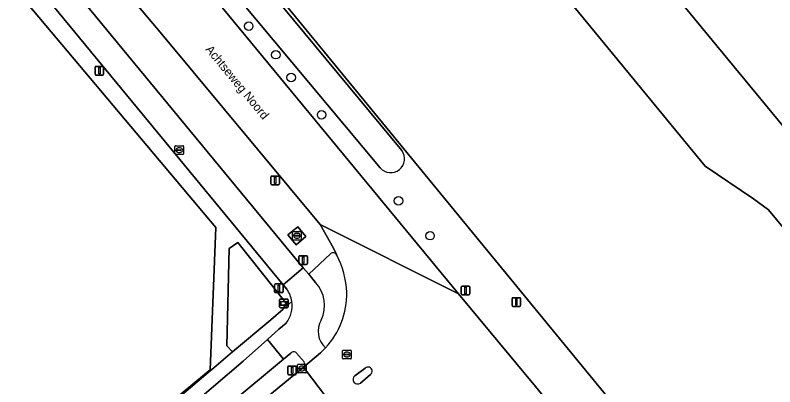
# Model space of a CAD drawing. Extents: x 156141 to 158132, y 385651 to 388333.
# Drawn here: x 157419.6 to 157507.3, y 386650.5 to 386693.4 of the extents above; entities that cross this region are included whole.
import ezdxf

# ---------------------------------------------------------------- set-up
doc = ezdxf.new("R2010")
doc.units = 0
for name, color, linetype in [('IMGEO_Berm_groen', 7, 'Continuous'), ('IMGEO_Berm_open', 7, 'Continuous'), ('IMGEO_Boom', 7, 'Continuous'), ('IMGEO_Erf', 7, 'Continuous'), ('IMGEO_Fietspad_gesloten', 7, 'Continuous'), ('IMGEO_Fietspad_open', 7, 'Continuous'), ('IMGEO_Groenvoorziening', 7, 'Continuous'), ('IMGEO_Hek', 7, 'Continuous'), ('IMGEO_Kolk', 7, 'Continuous'), ('IMGEO_Lichtmast', 7, 'Continuous'), ('IMGEO_Openbare_ruimte_label', 7, 'Continuous'), ('IMGEO_Rijbaan_lokaal_gesloten', 7, 'Continuous'), ('IMGEO_Rijbaan_lokaal_open', 7, 'Continuous'), ('IMGEO_Rioolput', 7, 'Continuous'), ('IMGEO_Terreindeel_open', 7, 'Continuous'), ('IMGEO_Verkeersbordpaal', 7, 'Continuous'), ('IMGEO_Verkeerseiland_gesloten', 7, 'Continuous'), ('IMGEO_Verklikker', 7, 'Continuous'), ('IMGEO_Voetpad_open', 7, 'Continuous'), ('IMGEO_Waterloop', 7, 'Continuous')]:
    doc.layers.add(name, color=color, linetype=linetype)

msp = doc.modelspace()

# ---------------------------------------------------------------- linework, layer by layer
at = {"layer": 'IMGEO_Berm_groen'}
for points in [[(157378.223, 386750), (157345.284, 386789.91), (157329.795, 386808.571), (157324.427, 386815.039), (157317.744, 386823.128), (157307.173, 386835.584), (157306.254, 386836.693), (157305.371, 386835.926), (157305.149, 386835.748), (157328.468, 386807.48), (157367.449, 386760.214), (157366.554, 386759.475), (157442.779, 386668.903), (157442.138, 386652.478), (157442.134, 386652.366), (157442.563, 386652.731), (157444.717, 386654.548), (157444.073, 386655.269), (157444.342, 386666.47), (157445.328, 386667.193), (157450.88, 386660.201), (157450.547, 386659.488), (157451.568, 386660.366)], [(157450.979, 386661.776), (157450.572, 386662.298), (157413.308, 386707.49), (157378.223, 386750)], [(157436.573, 386691.201), (157432.018, 386696.645), (157431.636, 386697.108), (157428.171, 386694.179), (157452.881, 386664.24), (157453.509, 386663.504), (157456.011, 386665.871)], [(157456.749, 386665.721), (157456.378, 386666.515), (157454.834, 386669.244), (157436.573, 386691.201)], [(157451.438, 386654.417), (157450.605, 386653.724), (157437.983, 386643.221), (157390.577, 386604.195), (157390.463, 386604.101), (157391.761, 386602.481), (157429.506, 386633.553)], [(157452.973, 386653.414), (157452.12, 386654.393)], [(157429.506, 386633.553), (157452.924, 386652.786)]]:
    msp.add_lwpolyline(points, dxfattribs=at)
msp.add_lwpolyline([(157453.195, 386667.87), (157452.049, 386666.904), (157451.094, 386668.062), (157452.249, 386668.999)], close=True, dxfattribs=at)
for centre, radius, start, end in [((157456.324, 386665.519), 0.471, 25.37119, 131.65084), ((157448.401, 386659.871), 3.206, 8.88283, 36.46074), ((157451.77, 386654.14), 0.432, 35.79806, 140.17105), ((157452.519, 386653.134), 0.534, 319.38165, 31.69536)]:
    msp.add_arc(centre, radius, start, end, dxfattribs=at)
at = {"layer": 'IMGEO_Berm_open'}
msp.add_lwpolyline([(157456.011, 386665.871), (157453.509, 386663.504), (157454.305, 386662.57)], dxfattribs=at)
for centre, radius, start, end in [((157456.324, 386665.519), 0.471, 25.37119, 131.65084), ((157447.137, 386660.783), 10.806, 3.39821, 27.18873), ((157451.386, 386659.914), 3.946, 334.70293, 42.29924), ((157448.567, 386661.347), 9.358, 317.5105, 0.4733), ((157457.115, 386656.932), 2.52, 149.05739, 229.14689)]:
    msp.add_arc(centre, radius, start, end, dxfattribs=at)
at = {"layer": 'IMGEO_Boom'}
for centre in [(157446.592, 386692.131), (157449.727, 386688.836), (157451.485, 386686.203), (157454.999, 386681.904), (157463.879, 386671.978), (157467.514, 386667.952)]:
    msp.add_circle(centre, 0.489, dxfattribs=at)
at = {"layer": 'IMGEO_Erf'}
for points in [[(157367.18, 386603.495), (157379.256, 386613.387), (157384.147, 386607.494), (157395.427, 386613.635), (157433.089, 386644.724), (157438.365, 386649.162), (157442.134, 386652.366), (157442.138, 386652.478), (157442.779, 386668.903), (157366.554, 386759.475)], [(157439.347, 386732.862), (157429.239, 386720.934), (157498.496, 386636.57)], [(157537.512, 386633.609), (157507.494, 386669.816), (157506.562, 386670.927), (157504.842, 386672.218), (157499.285, 386675.982), (157458.988, 386724.974)], [(157480.046, 386714.292), (157480.309, 386714.531), (157517.831, 386668.968), (157517.249, 386668.499), (157539.435, 386641.627), (157541.323, 386637.302), (157576.455, 386594.594), (157579.203, 386594.355), (157609.674, 386557.288), (157705.222, 386636.31), (157705.856, 386640.468), (157706.31, 386644.316)]]:
    msp.add_lwpolyline(points, dxfattribs=at)
at = {"layer": 'IMGEO_Fietspad_gesloten'}
msp.add_lwpolyline([(157413.308, 386707.49), (157450.572, 386662.298), (157452.881, 386664.24), (157428.171, 386694.179), (157427.18, 386695.379), (157410.042, 386716.143)], dxfattribs=at)
msp.add_lwpolyline([(157448.75, 386655.977), (157445.938, 386653.466), (157439.098, 386647.651), (157432.202, 386641.872), (157388.924, 386606.194), (157390.577, 386604.195), (157437.983, 386643.221), (157450.605, 386653.724)], close=True, dxfattribs=at)
at = {"layer": 'IMGEO_Fietspad_open'}
for points in [[(157454.305, 386662.57), (157453.509, 386663.504), (157452.881, 386664.24), (157450.572, 386662.298), (157450.979, 386661.776)], [(157450.909, 386657.873), (157450.08, 386657.165), (157448.75, 386655.977), (157450.605, 386653.724), (157451.438, 386654.417)], [(157452.924, 386652.786), (157454.876, 386654.437), (157455.467, 386655.026)], [(157452.12, 386654.393), (157452.973, 386653.414)]]:
    msp.add_lwpolyline(points, dxfattribs=at)
for centre, radius, start, end in [((157451.386, 386659.914), 3.946, 334.70293, 42.29924), ((157448.401, 386659.871), 3.206, 8.88283, 36.46074), ((157448.398, 386659.87), 3.209, 321.49988, 8.88633), ((157457.115, 386656.932), 2.52, 149.05739, 229.14689), ((157451.77, 386654.14), 0.432, 35.79806, 140.17105), ((157452.519, 386653.134), 0.534, 319.38165, 31.69536)]:
    msp.add_arc(centre, radius, start, end, dxfattribs=at)
at = {"layer": 'IMGEO_Groenvoorziening'}
for points in [[(157500.222, 386634.47), (157500, 386634.738), (157498.496, 386636.57), (157429.239, 386720.934), (157429.199, 386720.899)], [(157431.788, 386716.982), (157464.266, 386677.772)], [(157461.774, 386675.786), (157429.02, 386714.993)], [(157428.271, 386712.826), (157470.805, 386661.255), (157479.667, 386650.565), (157483.034, 386646.48), (157483.924, 386647.181), (157500, 386627.557), (157502.998, 386623.897), (157502.207, 386623.214), (157505.182, 386619.57), (157517.421, 386604.722), (157565.103, 386546.875), (157567.565, 386543.981), (157567.777, 386544.06), (157568.503, 386543.136), (157568.963, 386542.557)]]:
    msp.add_lwpolyline(points, dxfattribs=at)
msp.add_lwpolyline([(157450.88, 386660.201), (157445.328, 386667.193), (157444.342, 386666.47), (157444.073, 386655.269), (157444.717, 386654.548), (157449.13, 386658.27), (157450.547, 386659.488)], close=True, dxfattribs=at)
msp.add_arc((157462.981, 386676.828), 1.595, 220.79748, 36.30873, dxfattribs=at)
at = {"layer": 'IMGEO_Hek'}
for points in [[(157367.449, 386760.214), (157366.554, 386759.475), (157442.779, 386668.903)], [(157498.496, 386636.57), (157429.239, 386720.934)], [(157442.138, 386652.478), (157442.779, 386668.903)], [(157442.138, 386652.478), (157400.211, 386617.877), (157400.156, 386617.832)], [(157442.134, 386652.366), (157442.138, 386652.478)]]:
    msp.add_lwpolyline(points, dxfattribs=at)
at = {"layer": 'IMGEO_Kolk'}
for p, q in [((157451.655, 386667.535), (157451.655, 386668.387)), ((157451.73, 386668.461), (157452.582, 386668.461)), ((157451.957, 386668.004), (157452.355, 386668.004)), ((157452.143, 386668.241), (157452.168, 386668.241)), ((157452.656, 386668.387), (157452.656, 386667.535)), ((157452.582, 386667.461), (157451.73, 386667.461)), ((157451.914, 386667.955), (157451.914, 386667.967)), ((157452.352, 386667.918), (157451.954, 386667.918)), ((157452.166, 386667.681), (157452.141, 386667.681)), ((157452.398, 386667.967), (157452.398, 386667.955)), ((157452.3, 386653.132), (157453.152, 386653.132)), ((157452.225, 386652.206), (157452.225, 386653.058)), ((157452.484, 386652.626), (157452.484, 386652.638)), ((157452.922, 386652.589), (157452.524, 386652.589)), ((157452.527, 386652.675), (157452.925, 386652.675)), ((157452.736, 386652.352), (157452.711, 386652.352)), ((157452.713, 386652.912), (157452.738, 386652.912)), ((157452.968, 386652.638), (157452.968, 386652.626)), ((157453.226, 386653.058), (157453.226, 386652.206)), ((157453.152, 386652.132), (157452.3, 386652.132))]:
    msp.add_line(p, q, dxfattribs=at)
for points in [[(157451.655, 386667.535), (157451.655, 386668.387)], [(157451.73, 386668.461), (157452.582, 386668.461)], [(157452.656, 386668.387), (157452.656, 386667.535)], [(157452.582, 386667.461), (157451.73, 386667.461)], [(157452.3, 386653.132), (157453.152, 386653.132)], [(157452.225, 386652.206), (157452.225, 386653.058)], [(157453.226, 386653.058), (157453.226, 386652.206)], [(157453.152, 386652.132), (157452.3, 386652.132)]]:
    msp.add_lwpolyline(points, dxfattribs=at)
for centre, radius, start, end in [((157451.732, 386668.385), 0.0765, 91.55205, 178.44795), ((157451.732, 386668.385), 0.0765, 91.55205, 178.44795), ((157451.954, 386667.964), 0.0403, 85.87752, 175.75265), ((157452.359, 386667.966), 0.0386, 1.73085, 96.63898), ((157452.58, 386668.385), 0.0765, 1.55205, 88.44795), ((157452.58, 386668.385), 0.0765, 1.55205, 88.44795), ((157451.732, 386667.537), 0.0765, 181.55205, 268.44795), ((157451.732, 386667.537), 0.0765, 181.55205, 268.44795), ((157451.951, 386667.954), 0.0366, 178.93798, 274.71019), ((157452.355, 386667.961), 0.043, 264.86636, 352.45326), ((157452.58, 386667.537), 0.0765, 271.55205, 358.44795), ((157452.58, 386667.537), 0.0765, 271.55205, 358.44795), ((157452.302, 386653.056), 0.0765, 91.55205, 178.44795), ((157452.302, 386653.056), 0.0765, 91.55205, 178.44795), ((157453.15, 386653.056), 0.0765, 1.55205, 88.44795), ((157453.15, 386653.056), 0.0765, 1.55205, 88.44795), ((157452.302, 386652.208), 0.0765, 181.55205, 268.44795), ((157452.302, 386652.208), 0.0765, 181.55205, 268.44795), ((157452.524, 386652.635), 0.0403, 85.87752, 175.75265), ((157452.521, 386652.625), 0.0366, 178.93798, 274.71019), ((157452.925, 386652.632), 0.043, 264.86636, 352.45326), ((157452.929, 386652.637), 0.0386, 1.73085, 96.63898), ((157453.15, 386652.208), 0.0765, 271.55205, 358.44795), ((157453.15, 386652.208), 0.0765, 271.55205, 358.44795)]:
    msp.add_arc(centre, radius, start, end, dxfattribs=at)
for centre, major_axis, ratio, start_param, end_param in [((157452.142, 386667.961), (-0.387, 0.002), 0.722429, 4.712389, 7.853982), ((157452.167, 386667.961), (-0.39, 0.002), 0.717154, 1.570796, 4.712389), ((157452.712, 386652.632), (-0.387, 0.002), 0.722429, 4.712389, 7.853982), ((157452.737, 386652.632), (-0.39, 0.002), 0.717154, 1.570796, 4.712389)]:
    msp.add_ellipse(centre, major_axis=major_axis, ratio=ratio, start_param=start_param, end_param=end_param, dxfattribs=at)
at = {"layer": 'IMGEO_Lichtmast'}
for p, q in [((157428.858, 386686.593), (157428.858, 386687.393)), ((157428.858, 386687.393), (157428.858, 386686.593)), ((157428.958, 386687.493), (157429.748, 386687.493)), ((157429.748, 386687.493), (157428.958, 386687.493)), ((157429.848, 386687.393), (157429.848, 386686.593)), ((157429.848, 386686.593), (157429.848, 386687.393)), ((157429.748, 386686.493), (157428.958, 386686.493)), ((157428.958, 386686.493), (157429.748, 386686.493)), ((157449.147, 386673.942), (157449.147, 386674.742)), ((157449.147, 386674.742), (157449.147, 386673.942)), ((157449.247, 386674.842), (157450.037, 386674.842)), ((157450.037, 386674.842), (157449.247, 386674.842)), ((157450.137, 386674.742), (157450.137, 386673.942)), ((157450.137, 386673.942), (157450.137, 386674.742)), ((157450.037, 386673.842), (157449.247, 386673.842)), ((157449.247, 386673.842), (157450.037, 386673.842)), ((157449.578, 386661.487), (157449.578, 386662.287)), ((157449.578, 386662.287), (157449.578, 386661.487)), ((157449.678, 386662.387), (157450.468, 386662.387)), ((157450.468, 386662.387), (157449.678, 386662.387)), ((157450.568, 386662.287), (157450.568, 386661.487)), ((157450.568, 386661.487), (157450.568, 386662.287)), ((157450.468, 386661.387), (157449.678, 386661.387)), ((157449.678, 386661.387), (157450.468, 386661.387)), ((157476.981, 386659.906), (157476.981, 386660.706)), ((157476.981, 386660.706), (157476.981, 386659.906)), ((157477.081, 386660.806), (157477.871, 386660.806)), ((157477.871, 386660.806), (157477.081, 386660.806)), ((157477.971, 386660.706), (157477.971, 386659.906)), ((157477.971, 386659.906), (157477.971, 386660.706)), ((157477.871, 386659.806), (157477.081, 386659.806)), ((157477.081, 386659.806), (157477.871, 386659.806)), ((157451.093, 386652.019), (157451.093, 386652.819)), ((157451.093, 386652.819), (157451.093, 386652.019)), ((157451.193, 386652.919), (157451.983, 386652.919)), ((157451.983, 386652.919), (157451.193, 386652.919)), ((157452.083, 386652.819), (157452.083, 386652.019)), ((157452.083, 386652.019), (157452.083, 386652.819)), ((157451.983, 386651.919), (157451.193, 386651.919)), ((157451.193, 386651.919), (157451.983, 386651.919))]:
    msp.add_line(p, q, dxfattribs=at)
for points in [[(157429.278, 386687.368), (157429.428, 386687.368), (157429.428, 386686.618), (157429.278, 386686.618), (157429.278, 386687.368)], [(157449.567, 386674.717), (157449.717, 386674.717), (157449.717, 386673.967), (157449.567, 386673.967), (157449.567, 386674.717)], [(157449.998, 386662.262), (157450.148, 386662.262), (157450.148, 386661.512), (157449.998, 386661.512), (157449.998, 386662.262)], [(157477.401, 386660.681), (157477.551, 386660.681), (157477.551, 386659.931), (157477.401, 386659.931), (157477.401, 386660.681)], [(157451.513, 386652.794), (157451.663, 386652.794), (157451.663, 386652.044), (157451.513, 386652.044), (157451.513, 386652.794)]]:
    msp.add_lwpolyline(points, dxfattribs=at)
for centre, start, end in [((157428.958, 386687.393), 90, 180), ((157428.958, 386687.393), 90, 180), ((157429.748, 386687.393), 0, 90), ((157429.748, 386687.393), 360, 90), ((157428.958, 386686.593), 180, 270), ((157428.958, 386686.593), 180, 270), ((157429.748, 386686.593), 270, 0), ((157429.748, 386686.593), 270, 0), ((157449.247, 386674.742), 90, 180), ((157449.247, 386674.742), 90, 180), ((157450.037, 386674.742), 0, 90), ((157450.037, 386674.742), 360, 90), ((157449.247, 386673.942), 180, 270), ((157449.247, 386673.942), 180, 270), ((157450.037, 386673.942), 270, 0), ((157450.037, 386673.942), 270, 0), ((157449.678, 386662.287), 90, 180), ((157449.678, 386662.287), 90, 180), ((157450.468, 386662.287), 0, 90), ((157450.468, 386662.287), 360, 90), ((157449.678, 386661.487), 180, 270), ((157449.678, 386661.487), 180, 270), ((157450.468, 386661.487), 270, 0), ((157450.468, 386661.487), 270, 0), ((157477.081, 386660.706), 90, 180), ((157477.081, 386660.706), 90, 180), ((157477.871, 386660.706), 0, 90), ((157477.871, 386660.706), 360, 90), ((157477.081, 386659.906), 180, 270), ((157477.081, 386659.906), 180, 270), ((157477.871, 386659.906), 270, 0), ((157477.871, 386659.906), 270, 0), ((157451.193, 386652.819), 90, 180), ((157451.193, 386652.819), 90, 180), ((157451.983, 386652.819), 0, 90), ((157451.983, 386652.819), 360, 90), ((157451.193, 386652.019), 180, 270), ((157451.193, 386652.019), 180, 270), ((157451.983, 386652.019), 270, 0), ((157451.983, 386652.019), 270, 0)]:
    msp.add_arc(centre, 0.1, start, end, dxfattribs=at)
at = {"layer": 'IMGEO_Rijbaan_lokaal_gesloten'}
for points in [[(157417.313, 386714.46), (157422.419, 386708.292), (157422.539, 386708.146), (157426.489, 386703.354), (157431.636, 386697.108), (157432.018, 386696.645), (157436.573, 386691.201), (157454.834, 386669.244), (157470.805, 386661.255), (157428.271, 386712.826), (157426.465, 386715.016), (157411.846, 386732.615)], [(157470.805, 386661.255), (157454.834, 386669.244), (157456.378, 386666.515), (157456.749, 386665.721)], [(157473.433, 386645.681), (157475.374, 386643.934), (157477.147, 386641.982), (157483.034, 386646.48), (157479.667, 386650.565), (157470.805, 386661.255)], [(157455.467, 386655.026), (157454.876, 386654.437), (157452.924, 386652.786), (157455.672, 386649.151)], [(157451.463, 386645.715), (157455.672, 386649.151), (157452.924, 386652.786), (157429.506, 386633.553), (157391.761, 386602.481)], [(157458.834, 386651.795), (157460.034, 386652.674)], [(157460.653, 386651.949), (157459.472, 386650.948)]]:
    msp.add_lwpolyline(points, dxfattribs=at)
for centre, radius, start, end in [((157447.137, 386660.783), 10.806, 3.39821, 27.18873), ((157448.567, 386661.347), 9.358, 317.5105, 0.4733), ((157460.361, 386652.327), 0.477, 307.66798, 133.31296), ((157459.163, 386651.379), 0.53, 128.31144, 305.6661)]:
    msp.add_arc(centre, radius, start, end, dxfattribs=at)
at = {"layer": 'IMGEO_Rijbaan_lokaal_open'}
for points in [[(157450.558, 386733.435), (157457.392, 386725.092), (157458.988, 386724.974), (157499.285, 386675.982), (157504.842, 386672.218), (157506.562, 386670.927), (157507.494, 386669.816), (157537.512, 386633.609), (157538.587, 386631.817), (157541.431, 386623.01), (157541.945, 386621.409), (157542.471, 386620.501), (157543.438, 386619.234), (157590.926, 386561.841), (157589.85, 386560.921), (157592.694, 386557.455), (157588.118, 386553.679), (157591.535, 386549.497), (157579.081, 386539.302), (157586.228, 386530.592), (157596.573, 386539.369)], [(157706.31, 386644.316), (157705.856, 386640.468), (157705.222, 386636.31), (157609.674, 386557.288), (157579.203, 386594.355), (157576.455, 386594.594), (157541.323, 386637.302), (157539.435, 386641.627), (157517.249, 386668.499), (157517.831, 386668.968), (157480.309, 386714.531), (157480.046, 386714.292)]]:
    msp.add_lwpolyline(points, dxfattribs=at)
at = {"layer": 'IMGEO_Rioolput'}
for p, q in [((157438.068, 386677.408), (157438.068, 386678.26)), ((157438.143, 386678.334), (157438.995, 386678.334)), ((157438.327, 386677.828), (157438.327, 386677.84)), ((157438.765, 386677.791), (157438.367, 386677.791)), ((157438.37, 386677.877), (157438.768, 386677.877)), ((157438.556, 386678.114), (157438.581, 386678.114)), ((157438.811, 386677.84), (157438.811, 386677.828)), ((157439.069, 386678.26), (157439.069, 386677.408)), ((157438.995, 386677.334), (157438.143, 386677.334)), ((157438.579, 386677.554), (157438.554, 386677.554)), ((157457.424, 386653.823), (157457.424, 386654.675)), ((157457.499, 386654.749), (157458.351, 386654.749)), ((157457.683, 386654.243), (157457.683, 386654.255)), ((157458.121, 386654.206), (157457.723, 386654.206)), ((157457.726, 386654.292), (157458.124, 386654.292)), ((157457.935, 386653.969), (157457.91, 386653.969)), ((157457.912, 386654.529), (157457.937, 386654.529)), ((157458.167, 386654.255), (157458.167, 386654.243)), ((157458.425, 386654.675), (157458.425, 386653.823)), ((157458.351, 386653.749), (157457.499, 386653.749))]:
    msp.add_line(p, q, dxfattribs=at)
for points in [[(157438.068, 386677.408), (157438.068, 386678.26)], [(157438.143, 386678.334), (157438.995, 386678.334)], [(157439.069, 386678.26), (157439.069, 386677.408)], [(157438.995, 386677.334), (157438.143, 386677.334)], [(157457.424, 386653.823), (157457.424, 386654.675)], [(157457.499, 386654.749), (157458.351, 386654.749)], [(157458.425, 386654.675), (157458.425, 386653.823)], [(157458.351, 386653.749), (157457.499, 386653.749)]]:
    msp.add_lwpolyline(points, dxfattribs=at)
for centre, radius, start, end in [((157438.145, 386678.258), 0.0765, 91.55205, 178.44795), ((157438.145, 386678.258), 0.0765, 91.55205, 178.44795), ((157438.367, 386677.837), 0.0403, 85.87752, 175.75265), ((157438.364, 386677.827), 0.0366, 178.93798, 274.71019), ((157438.768, 386677.834), 0.043, 264.86636, 352.45326), ((157438.772, 386677.839), 0.0386, 1.73085, 96.63898), ((157438.993, 386678.258), 0.0765, 1.55205, 88.44795), ((157438.993, 386678.258), 0.0765, 1.55205, 88.44795), ((157438.145, 386677.41), 0.0765, 181.55205, 268.44795), ((157438.145, 386677.41), 0.0765, 181.55205, 268.44795), ((157438.993, 386677.41), 0.0765, 271.55205, 358.44795), ((157438.993, 386677.41), 0.0765, 271.55205, 358.44795), ((157457.501, 386654.673), 0.0765, 91.55205, 178.44795), ((157457.501, 386654.673), 0.0765, 91.55205, 178.44795), ((157457.723, 386654.252), 0.0403, 85.87752, 175.75265), ((157457.72, 386654.242), 0.0366, 178.93798, 274.71019), ((157458.124, 386654.249), 0.043, 264.86636, 352.45326), ((157458.128, 386654.254), 0.0386, 1.73085, 96.63898), ((157458.349, 386654.673), 0.0765, 1.55205, 88.44795), ((157458.349, 386654.673), 0.0765, 1.55205, 88.44795), ((157457.501, 386653.825), 0.0765, 181.55205, 268.44795), ((157457.501, 386653.825), 0.0765, 181.55205, 268.44795), ((157458.349, 386653.825), 0.0765, 271.55205, 358.44795), ((157458.349, 386653.825), 0.0765, 271.55205, 358.44795)]:
    msp.add_arc(centre, radius, start, end, dxfattribs=at)
for centre, major_axis, ratio, start_param, end_param in [((157438.555, 386677.834), (-0.387, 0.002), 0.722429, 4.712389, 7.853982), ((157438.58, 386677.834), (-0.39, 0.002), 0.717154, 1.570796, 4.712389), ((157457.911, 386654.249), (-0.387, 0.002), 0.722429, 4.712389, 7.853982), ((157457.936, 386654.249), (-0.39, 0.002), 0.717154, 1.570796, 4.712389)]:
    msp.add_ellipse(centre, major_axis=major_axis, ratio=ratio, start_param=start_param, end_param=end_param, dxfattribs=at)
at = {"layer": 'IMGEO_Terreindeel_open'}
msp.add_lwpolyline([(157453.195, 386667.87), (157452.249, 386668.999), (157451.094, 386668.062), (157452.049, 386666.904)], close=True, dxfattribs=at)
at = {"layer": 'IMGEO_Verkeersbordpaal'}
for p, q in [((157452.38, 386664.752), (157452.38, 386665.552)), ((157452.38, 386665.552), (157452.38, 386664.752)), ((157452.48, 386665.652), (157453.27, 386665.652)), ((157453.27, 386665.652), (157452.48, 386665.652)), ((157453.37, 386665.552), (157453.37, 386664.752)), ((157453.37, 386664.752), (157453.37, 386665.552)), ((157453.27, 386664.652), (157452.48, 386664.652)), ((157452.48, 386664.652), (157453.27, 386664.652)), ((157471.122, 386661.243), (157471.122, 386662.043)), ((157471.122, 386662.043), (157471.122, 386661.243)), ((157471.222, 386662.143), (157472.012, 386662.143)), ((157472.012, 386662.143), (157471.222, 386662.143)), ((157472.112, 386662.043), (157472.112, 386661.243)), ((157472.112, 386661.243), (157472.112, 386662.043)), ((157472.012, 386661.143), (157471.222, 386661.143)), ((157471.222, 386661.143), (157472.012, 386661.143))]:
    msp.add_line(p, q, dxfattribs=at)
for points in [[(157452.8, 386665.527), (157452.95, 386665.527), (157452.95, 386664.777), (157452.8, 386664.777), (157452.8, 386665.527)], [(157471.542, 386662.018), (157471.692, 386662.018), (157471.692, 386661.268), (157471.542, 386661.268), (157471.542, 386662.018)]]:
    msp.add_lwpolyline(points, dxfattribs=at)
for centre, start, end in [((157452.48, 386665.552), 90, 180), ((157452.48, 386665.552), 90, 180), ((157453.27, 386665.552), 0, 90), ((157453.27, 386665.552), 360, 90), ((157452.48, 386664.752), 180, 270), ((157452.48, 386664.752), 180, 270), ((157453.27, 386664.752), 270, 0), ((157453.27, 386664.752), 270, 0), ((157471.222, 386662.043), 90, 180), ((157471.222, 386662.043), 90, 180), ((157472.012, 386662.043), 0, 90), ((157472.012, 386662.043), 360, 90), ((157471.222, 386661.243), 180, 270), ((157471.222, 386661.243), 180, 270), ((157472.012, 386661.243), 270, 0), ((157472.012, 386661.243), 270, 0)]:
    msp.add_arc(centre, 0.1, start, end, dxfattribs=at)
at = {"layer": 'IMGEO_Verkeerseiland_gesloten'}
for points in [[(157460.034, 386652.674), (157458.834, 386651.795)], [(157459.472, 386650.948), (157460.653, 386651.949)]]:
    msp.add_lwpolyline(points, dxfattribs=at)
for centre, radius, start, end in [((157460.361, 386652.327), 0.477, 307.66798, 133.31296), ((157459.163, 386651.379), 0.53, 128.31144, 305.6661)]:
    msp.add_arc(centre, radius, start, end, dxfattribs=at)
at = {"layer": 'IMGEO_Verklikker'}
for p, q in [((157450.14, 386659.754), (157450.14, 386660.554)), ((157450.14, 386660.554), (157450.14, 386659.754)), ((157450.24, 386660.654), (157451.03, 386660.654)), ((157451.03, 386660.654), (157450.24, 386660.654)), ((157451.13, 386660.554), (157451.13, 386659.754)), ((157451.13, 386659.754), (157451.13, 386660.554)), ((157451.03, 386659.654), (157450.24, 386659.654)), ((157450.24, 386659.654), (157451.03, 386659.654))]:
    msp.add_line(p, q, dxfattribs=at)
for points in [[(157450.241, 386660.386), (157451.029, 386660.386), (157451.029, 386659.922), (157450.241, 386659.922), (157450.241, 386660.386)], [(157450.306, 386660.321), (157450.306, 386659.987), (157450.964, 386659.987), (157450.964, 386660.321), (157450.306, 386660.321)]]:
    msp.add_lwpolyline(points, dxfattribs=at)
for centre, start, end in [((157450.24, 386660.554), 90, 180), ((157450.24, 386660.554), 90, 180), ((157451.03, 386660.554), 0, 90), ((157451.03, 386660.554), 360, 90), ((157450.24, 386659.754), 180, 270), ((157450.24, 386659.754), 180, 270), ((157451.03, 386659.754), 270, 0), ((157451.03, 386659.754), 270, 0)]:
    msp.add_arc(centre, 0.1, start, end, dxfattribs=at)
at = {"layer": 'IMGEO_Voetpad_open'}
for points in [[(157451.568, 386660.366), (157450.547, 386659.488), (157449.13, 386658.27), (157444.717, 386654.548), (157442.563, 386652.731), (157442.134, 386652.366), (157438.365, 386649.162), (157433.089, 386644.724), (157395.427, 386613.635), (157387.914, 386607.433), (157388.924, 386606.194), (157432.202, 386641.872)], [(157432.202, 386641.872), (157439.098, 386647.651), (157445.938, 386653.466), (157448.75, 386655.977), (157450.08, 386657.165), (157450.909, 386657.873)]]:
    msp.add_lwpolyline(points, dxfattribs=at)
msp.add_arc((157448.398, 386659.87), 3.209, 321.49988, 8.88633, dxfattribs=at)
at = {"layer": 'IMGEO_Waterloop'}
for points in [[(157464.266, 386677.772), (157431.788, 386716.982)], [(157429.02, 386714.993), (157461.774, 386675.786)]]:
    msp.add_lwpolyline(points, dxfattribs=at)
msp.add_arc((157462.981, 386676.828), 1.595, 220.79748, 36.30873, dxfattribs=at)

# ---------------------------------------------------------------- texts
at = {"layer": 'IMGEO_Openbare_ruimte_label'}
msp.add_text('Achtseweg Noord', height=1, rotation=309.43862, dxfattribs=at).set_placement((157441.537, 386689.422))

doc.saveas('drawing.dxf')
